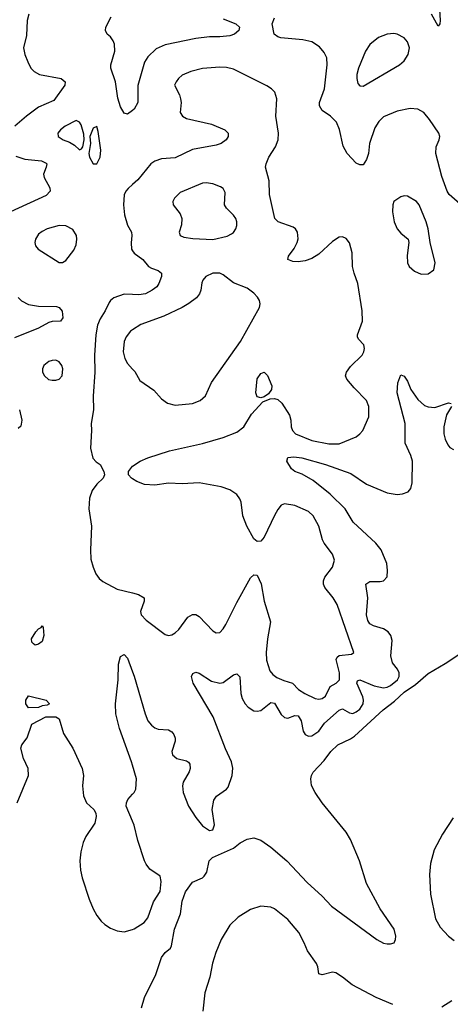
# Model space of a CAD drawing. Header units: inches. Extents: x 1449094 to 1618372, y 389908 to 534307.
# Tile 373 of 494: x 1559339 to 1561860, y 511310 to 517074. Entities that reach past the tile are written whole.
import ezdxf

# ---------------------------------------------------------------- set-up
doc = ezdxf.new("R2010")
doc.units = ezdxf.units.IN
doc.header["$MEASUREMENT"] = 0
doc.layers.add('B5551', color=7, linetype='Continuous')
doc.layers.add('B5561', color=7, linetype='Continuous')

msp = doc.modelspace()

# ---------------------------------------------------------------- linework, layer by layer
at = {"layer": 'B5551', "color": 5}
for points, elevation in [([(1559393.3, 517106.7), (1559382.3, 517070), (1559378.9, 516981.1), (1559362, 516910), (1559368.5, 516870), (1559387, 516827), (1559404.9, 516790), (1559423, 516770), (1559454.1, 516754.1), (1559582, 516730), (1559605.3, 516710), (1559604, 516690), (1559538.5, 516601.5), (1559450, 516562.5), (1559379, 516510), (1559310.3, 516450)], 520), ([(1560000, 516542.5), (1559970, 516520.7), (1559950, 516527.6), (1559930, 516562.9), (1559914.3, 516614.3), (1559899.1, 516710), (1559872.3, 516790), (1559872.3, 516810), (1559895.2, 516890), (1559893.6, 516930), (1559886.2, 516950), (1559870, 516973.1), (1559851, 516990), (1559841.4, 517010), (1559844.1, 517030), (1559874.3, 517090)], 520), ([(1559315.6, 516275.6), (1559370, 516258), (1559467.3, 516247.3), (1559494.4, 516234.4), (1559497.6, 516230), (1559494, 516210), (1559479, 516170), (1559481.5, 516150), (1559516, 516090), (1559517.6, 516070), (1559494.2, 516045.8), (1559284.9, 515950)], 520), ([(1560000, 516110.1), (1559973.6, 516086.4), (1559960.4, 516070), (1559951.6, 516048.4), (1559946.7, 515990), (1559952.6, 515932.6), (1559970.4, 515870.3), (1559993, 515830), (1559996.4, 515810), (1559991.6, 515768.5), (1559994.6, 515730), (1560000, 515721.8)], 540), ([(1560000, 515464.4), (1559950, 515466.8), (1559890, 515446), (1559870.2, 515430), (1559862.4, 515417.6), (1559840.2, 515370), (1559810, 515322.6), (1559795, 515285), (1559785.5, 515230), (1559777.7, 515110), (1559778.2, 515010), (1559768.7, 514870), (1559770.3, 514790), (1559758.3, 514710), (1559760.3, 514670), (1559753.5, 514566.5), (1559767.4, 514507.4), (1559786.7, 514486.7), (1559811, 514470), (1559831, 514430), (1559836, 514410), (1559827.3, 514390), (1559790, 514354.5), (1559762.4, 514317.6), (1559746.9, 514273.1), (1559744.7, 514210), (1559760.3, 514110), (1559753.8, 513970), (1559756.4, 513916.4), (1559769.1, 513869.1), (1559785.7, 513830), (1559803.7, 513803.7), (1559825.4, 513785.4), (1559910, 513739.7), (1560000, 513718.3)], 540), ([(1559330, 515447.8), (1559350, 515429.2), (1559390, 515406.4), (1559450, 515397.1), (1559554.5, 515394.5), (1559570.7, 515390), (1559587.1, 515367.1), (1559591.1, 515328.9), (1559577.3, 515310), (1559530, 515307.6), (1559510, 515301.8), (1559450, 515269.1), (1559307.7, 515212.3)], 520), ([(1560000, 515257.7), (1559988.5, 515250), (1559962, 515218), (1559951.3, 515190), (1559945.7, 515130), (1559954.4, 515090), (1559970, 515062), (1560000, 515029.1)], 560), ([(1559337.4, 514790), (1559351.6, 514730), (1559346.4, 514693.6), (1559330, 514681.6)], 520), ([(1560000, 514386), (1559994, 514390), (1559975.3, 514410), (1559975.3, 514430), (1560000.1, 514459.9)], 540), ([(1560000, 512710.6), (1559994.3, 512730), (1559924, 512924), (1559902.6, 513010), (1559900.2, 513070), (1559915.7, 513210), (1559918.2, 513301.8), (1559930, 513346.8), (1559950, 513357.3), (1559970, 513336), (1560000, 513256.9)], 520), ([(1559323.7, 512490), (1559389.8, 512650), (1559388.5, 512690), (1559361, 512750), (1559344.7, 512810), (1559351.6, 512830), (1559382.9, 512870), (1559409.2, 512950.8), (1559492.7, 512992.7), (1559550, 512994), (1559570, 512982), (1559595.4, 512895.4), (1559650, 512808.8), (1559704.6, 512690), (1559712.1, 512650), (1559706.8, 512590), (1559711.8, 512530), (1559730.4, 512490), (1559774, 512450), (1559784.2, 512430), (1559787.2, 512410), (1559778.7, 512370), (1559727, 512293), (1559710, 512258), (1559696.5, 512203.5), (1559691.7, 512150), (1559694.9, 512094.9), (1559704, 512050), (1559745.6, 511925.6), (1559770.1, 511870.1), (1559791, 511831), (1559816.4, 511796.4), (1559836.7, 511776.7), (1559870, 511756), (1559910, 511740.8), (1559950, 511734.7), (1560000, 511748.4)], 520), ([(1560000, 512381.9), (1559963.1, 512470), (1559964.2, 512490), (1559972, 512510), (1560000, 512539.7)], 520)]:
    msp.add_lwpolyline(points, dxfattribs=dict(at, elevation=elevation))
for points, elevation in [([(1559670, 516483), (1559605.5, 516450), (1559578, 516430), (1559563, 516410), (1559564.9, 516390), (1559594, 516370), (1559630, 516356.1), (1559658.9, 516338.9), (1559690, 516313), (1559701.5, 516318.5), (1559709.6, 516330.3), (1559716.9, 516370), (1559715.3, 516404.7), (1559699.3, 516459.3), (1559690, 516473.6)], 540), ([(1559790, 516449), (1559770, 516439), (1559750.4, 516390), (1559754, 516350), (1559744, 516290), (1559748, 516270), (1559770, 516230.8), (1559790, 516230.8), (1559809.6, 516270), (1559813.7, 516310), (1559799.1, 516419.1)], 540), ([(1559570, 515868.4), (1559500.7, 515850), (1559470, 515834), (1559450, 515817.6), (1559432.2, 515790), (1559428.5, 515770), (1559432.4, 515750), (1559446.4, 515730), (1559570, 515653.4), (1559590, 515653.4), (1559610, 515664.9), (1559655.2, 515724.8), (1559670, 515756), (1559673.5, 515790), (1559670.7, 515810), (1559650, 515845.6), (1559610, 515866.6)], 540), ([(1559550, 515080.5), (1559530, 515079.7), (1559510, 515072.8), (1559481.1, 515050), (1559471.8, 515030), (1559473.4, 515010), (1559483.7, 514990), (1559508.5, 514968.5), (1559530, 514963.1), (1559550, 514964.2), (1559570, 514970.4), (1559587.6, 514990), (1559592.4, 515030), (1559585.1, 515050), (1559570, 515071.5)], 540), ([(1559430, 513413.2), (1559420.1, 513420.1), (1559409.7, 513429.7), (1559407.8, 513450), (1559434, 513490), (1559450, 513508), (1559464.2, 513515.8), (1559470, 513526), (1559475.8, 513515.8), (1559480.3, 513470), (1559470, 513433.2), (1559450, 513419.3)], 520), ([(1559390, 513046), (1559375.3, 513070), (1559374, 513090), (1559390, 513116), (1559494, 513090), (1559514, 513070), (1559499.6, 513060.4), (1559470, 513058), (1559450, 513048)], 520)]:
    msp.add_lwpolyline(points, close=True, dxfattribs=dict(at, elevation=elevation))
at = {"layer": 'B5561', "color": 5}
for points, elevation in [([(1561795, 517165), (1561800.6, 517070), (1561799, 517050), (1561790, 517035.6), (1561750, 517106.8)], 480), ([(1560530, 517078.6), (1560604, 517050), (1560625.5, 517030), (1560621.6, 517010), (1560597.1, 516990), (1560570, 516979.3), (1560510, 516973.6), (1560450, 516974.6), (1560370, 516964.8), (1560190, 516927), (1560137.2, 516902.8), (1560090, 516855.6), (1560070, 516824.7), (1560031.1, 516688.9), (1560030.8, 516589.2), (1560010.1, 516549.9), (1560000, 516542.5)], 520), ([(1561917, 515997), (1561854.5, 516050), (1561842.6, 516070), (1561810, 516155.1), (1561775, 516290), (1561778.2, 516330), (1561794.8, 516370), (1561798.2, 516390), (1561794, 516410), (1561739.1, 516490), (1561705.6, 516530), (1561670, 516549.7), (1561626.3, 516553.7), (1561550, 516539.3), (1561470, 516505.4), (1561441.1, 516478.9), (1561418.8, 516441.2), (1561386.5, 516350), (1561381.6, 516290), (1561370, 516255.3), (1561350, 516224), (1561330, 516225.2), (1561310, 516234), (1561257.2, 516290), (1561233.4, 516333.4), (1561211.3, 516431.3), (1561194.5, 516474.5), (1561159.3, 516510), (1561110, 516542.9), (1561095.1, 516570), (1561094.2, 516590), (1561124.2, 516670), (1561138.4, 516810), (1561136.5, 516850), (1561122.7, 516882.7), (1561094.9, 516914.9), (1561050, 516945.1), (1560996.1, 516956.1), (1560868, 516968), (1560850, 516973), (1560829.7, 516990), (1560816.9, 517050), (1560830, 517084.9)], 520), ([(1560000.1, 514459.9), (1560045.2, 514490), (1560089.2, 514510), (1560215.3, 514550), (1560410, 514592.8), (1560530, 514628.2), (1560610, 514659.7), (1560651.1, 514690), (1560695.5, 514764.5), (1560763.1, 514836.9), (1560806.2, 514853.8), (1560830, 514855.8), (1560850, 514851.4), (1560874.3, 514830), (1560919.6, 514759.6), (1560926.7, 514730), (1560928.7, 514690), (1560935.8, 514670), (1560953.4, 514650), (1561050.3, 514610.3), (1561150, 514590.3), (1561210, 514592), (1561310, 514632.7), (1561331, 514649), (1561347.6, 514670), (1561382.9, 514750), (1561382.9, 514810), (1561370, 514845.2), (1561298.4, 514918.4), (1561255.1, 514970), (1561247.3, 514990), (1561252.3, 515010), (1561275.2, 515044.8), (1561343.7, 515110), (1561354.5, 515130), (1561357, 515150), (1561354.5, 515170), (1561323.3, 515203.3), (1561316.6, 515216.6), (1561316.3, 515230), (1561346.5, 515310), (1561344.8, 515370), (1561319.9, 515530), (1561297.8, 515590), (1561288.4, 515630), (1561286.2, 515710), (1561270, 515767.6), (1561250, 515792.8), (1561230, 515802.6), (1561210, 515801.7), (1561170, 515775.3), (1561090, 515701.5), (1561050, 515676.8), (1561010, 515662.7), (1560970, 515655.8), (1560937.6, 515657.6), (1560909.2, 515670), (1560912.7, 515690), (1560946.3, 515733.7), (1560963.1, 515770), (1560968.7, 515791.3), (1560965.3, 515830), (1560954, 515850), (1560940.4, 515860.4), (1560852.3, 515890), (1560833.3, 515910), (1560802.6, 516050), (1560800.5, 516130), (1560778.7, 516210), (1560781.6, 516230), (1560797.6, 516270), (1560836.3, 516330), (1560852.6, 516370), (1560854, 516410), (1560839.7, 516510), (1560845.1, 516610), (1560832.3, 516650), (1560813.2, 516670), (1560786.5, 516686.5), (1560590, 516783.5), (1560550, 516793.7), (1560510, 516796.4), (1560410, 516788), (1560341, 516770), (1560290.8, 516750), (1560268.2, 516730), (1560255.5, 516710), (1560245.5, 516690), (1560274.4, 516634.4), (1560280.9, 516610), (1560283.6, 516590), (1560279.5, 516530), (1560292.7, 516510), (1560316.2, 516496.2), (1560462.5, 516462.5), (1560540.5, 516430), (1560559.5, 516410), (1560558.7, 516390), (1560547, 516370), (1560519.3, 516350), (1560490, 516339.3), (1560350, 516314.6), (1560250, 516264.8), (1560170, 516259.8), (1560130, 516246.4), (1560106.5, 516230), (1560030, 516136.9), (1560000, 516110.1)], 540), ([(1560000, 515721.8), (1560010, 515706.7), (1560060.4, 515670), (1560092.7, 515630), (1560110, 515618.9), (1560150, 515605.3), (1560170, 515590.5), (1560168.8, 515570), (1560154.6, 515530), (1560141.3, 515510), (1560114.9, 515490), (1560075.5, 515470), (1560037.3, 515462.7), (1560000, 515464.4)], 540), ([(1560000, 515029.1), (1560013.9, 515013.9), (1560042.3, 514962.3), (1560125.3, 514905.3), (1560170, 514854.8), (1560204.7, 514830), (1560250, 514817.1), (1560350, 514827.2), (1560395.6, 514844.4), (1560427.7, 514872.3), (1560462.9, 514950), (1560631.8, 515190), (1560743.6, 515390), (1560747.3, 515410), (1560742.9, 515430), (1560731.8, 515450), (1560710, 515473.3), (1560670, 515502), (1560590, 515534.3), (1560530, 515579.7), (1560510, 515589.7), (1560470, 515589.7), (1560428.5, 515570), (1560412.2, 515550), (1560405.8, 515534.2), (1560399.1, 515490), (1560391.4, 515470), (1560373.3, 515446.7), (1560330, 515412.8), (1560290.7, 515389.3), (1560182.4, 515337.6), (1560048.2, 515290), (1560000, 515257.7)], 560), ([(1560000, 513256.9), (1560010, 513230.6), (1560074.2, 513010), (1560090, 512968.8), (1560110, 512943.6), (1560130, 512927.9), (1560150, 512920.7), (1560210, 512916.5), (1560230, 512905.5), (1560242.4, 512890), (1560248.7, 512868.7), (1560248.8, 512850), (1560228.9, 512790), (1560234.4, 512770), (1560258.8, 512750), (1560315.5, 512735.5), (1560327.5, 512727.5), (1560335.1, 512715.1), (1560337.4, 512690), (1560330.4, 512670.4), (1560296, 512610), (1560291.7, 512588.3), (1560296.1, 512550), (1560328.2, 512470), (1560370, 512404.4), (1560410, 512354.9), (1560450, 512328.2), (1560470, 512331.3), (1560479.6, 512360.4), (1560466.3, 512450), (1560474.8, 512505.2), (1560491.5, 512528.5), (1560550.8, 512569.2), (1560558.7, 512581.3), (1560583.5, 512650), (1560586.5, 512693.5), (1560578.7, 512730), (1560544.8, 512804.8), (1560472.6, 512992.6), (1560354.8, 513190), (1560344, 513230), (1560353, 513247), (1560370, 513254), (1560390, 513248.9), (1560462.8, 513202.8), (1560510, 513189.4), (1560530, 513194.2), (1560590, 513238), (1560610, 513244.2), (1560628, 513228), (1560633.6, 513130), (1560640.8, 513100.8), (1560658.7, 513070), (1560677.7, 513050), (1560710, 513028.1), (1560730, 513025.9), (1560750, 513030.2), (1560810, 513077.2), (1560830, 513072.4), (1560870, 513007.3), (1560890, 512988.6), (1560910, 512985.4), (1560950, 513001.6), (1560970, 512998), (1560987, 512970), (1560998, 512910), (1561010, 512890.3), (1561030, 512880.7), (1561050, 512882.6), (1561090, 512908.5), (1561124.5, 512955.5), (1561210, 513032.6), (1561230, 513040.1), (1561270, 513015.7), (1561290, 513013.4), (1561310, 513021.5), (1561330, 513037.5), (1561349.4, 513070), (1561351.5, 513090), (1561348.6, 513110), (1561312.2, 513190), (1561316.8, 513203.2), (1561330, 513210.1), (1561414.4, 513174.4), (1561470, 513163.4), (1561490, 513166.5), (1561510, 513176.3), (1561550.9, 513210), (1561561.7, 513230), (1561561.6, 513250), (1561551.4, 513271.4), (1561522.3, 513310), (1561511.8, 513350), (1561519.1, 513439.1), (1561511.5, 513470), (1561495.6, 513490), (1561470, 513508.2), (1561410, 513526), (1561390, 513537.2), (1561377, 513557), (1561369.1, 513590), (1561377.1, 513690), (1561365.1, 513770), (1561390, 513786), (1561450, 513784.6), (1561470, 513788.5), (1561490, 513812), (1561493.3, 513850), (1561487.8, 513890), (1561454.7, 513970), (1561423.5, 514010), (1561292.2, 514132.2), (1561244.8, 514210), (1561156.5, 514296.5), (1561057.4, 514377.4), (1560993.6, 514413.6), (1560949.6, 514430), (1560930, 514444.7), (1560902.7, 514490), (1560909.7, 514510.3), (1560944.8, 514515.2), (1560990.6, 514510), (1561130, 514470.5), (1561277.7, 514417.7), (1561370, 514354.6), (1561490, 514304.5), (1561550, 514295.2), (1561581.2, 514298.8), (1561613.3, 514310), (1561629.8, 514330.2), (1561637.8, 514362.2), (1561638.5, 514490), (1561630, 514523.7), (1561595.2, 514595.2), (1561596.2, 514710), (1561550, 514889.2), (1561552.3, 514947.7), (1561570, 514995.5), (1561590, 514986.4), (1561610, 514957.4), (1561629.4, 514910), (1561670, 514850.2), (1561710, 514815.6), (1561730, 514807.5), (1561770, 514803.2), (1561850, 514830.3), (1561866.4, 514826.4)], 520), ([(1561868, 514810), (1561838.5, 514761.5), (1561821.7, 514690), (1561822.7, 514650), (1561830, 514618.4), (1561845.1, 514585.1), (1561858, 514570), (1561878.3, 514558.3)], 520), ([(1560000, 513718.3), (1560034.8, 513710), (1560068, 513690), (1560068.5, 513670), (1560046.3, 513610), (1560050.3, 513590), (1560078.6, 513558.6), (1560190, 513475.8), (1560210, 513468.8), (1560230, 513473.1), (1560250, 513484.2), (1560270, 513503.7), (1560323.8, 513576.2), (1560350, 513592.9), (1560370, 513591.6), (1560390, 513580.3), (1560470, 513496.3), (1560490, 513484), (1560510, 513487.3), (1560530, 513507.3), (1560546.4, 513533.6), (1560610, 513662.4), (1560690, 513807.7), (1560710, 513824.9), (1560730, 513822.8), (1560752.5, 513772.5), (1560771.3, 513670), (1560807.1, 513550), (1560789.5, 513450.5), (1560782.7, 513370), (1560784.9, 513324.9), (1560802.8, 513262.8), (1560820.3, 513240.3), (1560844, 513224), (1560884.8, 513204.8), (1560936.9, 513190), (1560972.2, 513152.2), (1561008.9, 513130), (1561070, 513100.7), (1561090, 513096.5), (1561110, 513099.6), (1561130, 513114.4), (1561157.8, 513170), (1561191.1, 513190), (1561212.1, 513210), (1561212.2, 513250), (1561191.5, 513328.5), (1561198, 513342), (1561210, 513352.6), (1561280.9, 513359.1), (1561296, 513370), (1561197.8, 513650), (1561174.5, 513690), (1561125.7, 513750), (1561117.2, 513770), (1561117.2, 513790), (1561125.7, 513810), (1561171.2, 513870), (1561182, 513910), (1561170, 513946), (1561121.6, 514010), (1561111.5, 514030), (1561089.7, 514110), (1561056.9, 514170), (1561030, 514194.8), (1560950, 514231), (1560890, 514239.7), (1560870, 514231.3), (1560850, 514207), (1560830, 514171.8), (1560770, 514044), (1560750, 514021.2), (1560730, 514019.3), (1560710, 514035.1), (1560668.3, 514108.3), (1560646.4, 514170), (1560635.8, 514250), (1560627.2, 514270), (1560610, 514294), (1560570, 514320.9), (1560519.1, 514339), (1560390, 514362.4), (1560290, 514356.9), (1560210, 514361.1), (1560129.5, 514349.5), (1560070, 514352.3), (1560024, 514370), (1560000, 514386)], 540), ([(1560052.2, 511290), (1560069, 511351), (1560135.4, 511484.6), (1560170, 511583.8), (1560190, 511613.4), (1560221.3, 511638.7), (1560227.6, 511652.4), (1560245.2, 511750), (1560279.8, 511840.2), (1560290, 511914), (1560310, 511968.5), (1560350, 512024.9), (1560410, 512050.6), (1560419.7, 512060.3), (1560435.3, 512084.7), (1560447.6, 512150), (1560467.5, 512170), (1560590, 512223.7), (1560630, 512256.2), (1560670, 512277.4), (1560710, 512284.4), (1560750, 512270.9), (1560810, 512230.3), (1560903.8, 512150), (1561023, 512023), (1561110, 511943.1), (1561163.9, 511883.9), (1561430, 511689.3), (1561470, 511668.4), (1561490, 511663.9), (1561510, 511663.6), (1561531.8, 511670), (1561539.6, 511690), (1561540.5, 511710), (1561532.4, 511750), (1561449.9, 511869.9), (1561370, 512018.3), (1561328.4, 512150), (1561275.4, 512275.4), (1561250, 512318.2), (1561110.8, 512490), (1561068.8, 512550), (1561048.3, 512591.7), (1561044, 512630), (1561046.9, 512650), (1561057.7, 512670), (1561121.6, 512738.4), (1561160.4, 512790), (1561201.8, 512830), (1561275.9, 512864.1), (1561299.9, 512880.1), (1561466.3, 513033.7), (1561534.3, 513085.7), (1561590, 513138.1), (1561656.7, 513183.3), (1561730, 513246.9), (1561830, 513304.9), (1561927.1, 513370)], 480), ([(1560000, 512539.7), (1560009.7, 512550), (1560019.2, 512570), (1560023.5, 512630), (1560000, 512710.6)], 520), ([(1561877.6, 512402.4), (1561813.8, 512306.2), (1561766.4, 512213.6), (1561744.6, 512135.4), (1561739.5, 512070), (1561745, 511955.1), (1561774, 511810), (1561801.5, 511761.5), (1561849.1, 511709.1), (1561883.8, 511683.8)], 480), ([(1560000, 511748.4), (1560010, 511751.1), (1560068.5, 511790), (1560090, 511816.5), (1560121.6, 511910), (1560161.7, 511970), (1560168.3, 512028.3), (1560161, 512061), (1560101.9, 512101.9), (1560078.7, 512130), (1560069, 512150), (1560030.7, 512270), (1560010, 512358), (1560000, 512381.9)], 520), ([(1561523.7, 511310), (1561425.8, 511350), (1561285, 511425), (1561229.5, 511470), (1561190, 511494.3), (1561170, 511498), (1561110, 511483.6), (1561090, 511489.2), (1561084.2, 511530), (1561076.3, 511550), (1561023.5, 511623.5), (1561005.1, 511670), (1560973.6, 511730), (1560910, 511806), (1560831.6, 511870), (1560810, 511879.8), (1560750, 511883.9), (1560690, 511866), (1560618.7, 511821.3), (1560570, 511772.8), (1560518.1, 511690), (1560486.5, 511613.5), (1560468.4, 511551.6), (1560452.2, 511470), (1560423.5, 511376.5), (1560411.4, 511270)], 480), ([(1561870.1, 511329.9), (1561810, 511293.4)], 480)]:
    msp.add_lwpolyline(points, dxfattribs=dict(at, elevation=elevation))
for points, elevation in [([(1561530, 516993.3), (1561490, 516989.8), (1561440.4, 516970), (1561390, 516928.5), (1561363, 516890), (1561322, 516790), (1561313.8, 516753.8), (1561312.6, 516730), (1561319.9, 516699.9), (1561330, 516686.4), (1561350, 516685.3), (1561563.5, 516810), (1561590, 516833.7), (1561613.1, 516870), (1561621.4, 516910), (1561610, 516945.1), (1561590, 516968.2), (1561549.8, 516989.8)], 520), ([(1560430, 516118.7), (1560410, 516116.8), (1560278.2, 516061.8), (1560246, 516030), (1560236.4, 516010), (1560238.4, 515990), (1560277.8, 515937.8), (1560289, 515910), (1560286, 515874), (1560272.2, 515830), (1560279.1, 515810), (1560301, 515801), (1560352.8, 515792.8), (1560470, 515787.1), (1560553.6, 515806.4), (1560579.7, 515820.3), (1560591, 515829), (1560604.2, 515850), (1560611.2, 515870), (1560611.2, 515890), (1560604.7, 515910), (1560591.3, 515930), (1560549.6, 515970), (1560538.9, 515990), (1560541.7, 516061.7), (1560530, 516085.1), (1560515.5, 516095.6), (1560470, 516112.9)], 560), ([(1561590, 516042.7), (1561570, 516038), (1561530, 516009), (1561523.1, 515990), (1561522.6, 515950), (1561532, 515890), (1561548.9, 515850), (1561570, 515824.4), (1561613, 515790), (1561618, 515770), (1561607.1, 515692.9), (1561610.3, 515650), (1561619.5, 515630), (1561650, 515601.7), (1561690, 515584.7), (1561730, 515586.7), (1561764.2, 515610), (1561772.4, 515650), (1561742.9, 515770), (1561731.6, 515850), (1561718.7, 515890), (1561678.4, 515990), (1561662.7, 516010), (1561610, 516040.9)], 540), ([(1560750, 514860.7), (1560730, 514867), (1560722.6, 514890), (1560730, 514971), (1560750, 515002.8), (1560770, 515010.8), (1560790, 514991), (1560816, 514930), (1560812.9, 514910), (1560795.6, 514884.4), (1560770, 514866)], 540)]:
    msp.add_lwpolyline(points, close=True, dxfattribs=dict(at, elevation=elevation))

doc.saveas('drawing.dxf')
